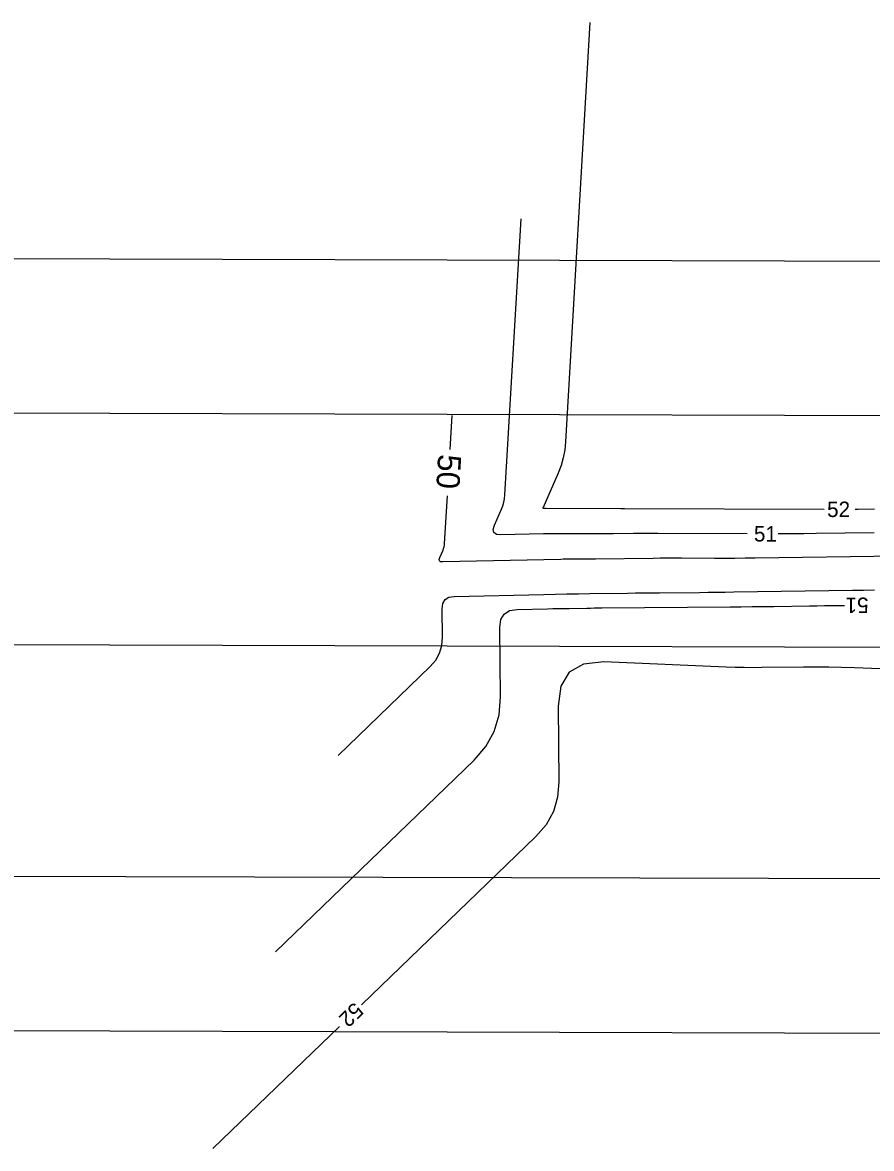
# Model space of a CAD drawing. Extents: x 2384780 to 2405861, y 547869 to 573706.
# Drawn here: x 2394571 to 2394681, y 555957.8 to 556103.7 of the extents above; entities that cross this region are included whole.
import ezdxf

# ---------------------------------------------------------------- set-up
doc = ezdxf.new("R2010")
doc.units = 0
for name, color, linetype in [('Old_Level_10', 7, 'Continuous'), ('Old_Level_60', 7, 'Continuous'), ('Old_Level_61', 7, 'Continuous'), ('Prop Buffer Zone 1', 7, 'Continuous'), ('Prop Buffer Zone 2', 7, 'Continuous')]:
    doc.layers.add(name, color=color, linetype=linetype)

msp = doc.modelspace()

# ---------------------------------------------------------------- linework, layer by layer
at = {"layer": 'Old_Level_10'}
msp.add_line((2393649.435, 556025.71), (2394796.411, 556022.42), dxfattribs=at)
at = {"layer": 'Old_Level_60'}
for points in [[(2394644.53075, 556103.664), (2394641.37375, 556049.358), (2394641.266, 556048.306), (2394641.06675, 556047.27625), (2394640.77575, 556046.26825), (2394640.39325, 556045.2825), (2394638.442, 556040.84225), (2394638.4285, 556040.79475), (2394638.43575, 556040.76125), (2394638.464, 556040.7415), (2394638.513, 556040.736), (2394638.70725, 556040.74), (2394638.749, 556040.74075), (2394638.7905, 556040.74125), (2394638.83225, 556040.7415), (2394638.87375, 556040.7415), (2394648.5125, 556040.70125), (2394648.5595, 556040.70125), (2394648.60675, 556040.7015), (2394648.65375, 556040.70175), (2394648.701, 556040.70225), (2394648.855, 556040.7045), (2394648.888, 556040.705), (2394648.921, 556040.70525), (2394648.95375, 556040.70525), (2394648.98675, 556040.70525), (2394674.8845, 556040.601)], [(2394664.90725, 556037.43025), (2394653.31075, 556037.477), (2394652.52225, 556037.47825), (2394651.73375, 556037.476), (2394650.94525, 556037.46975), (2394650.157, 556037.46025), (2394647.5815, 556037.4225), (2394647.0295, 556037.41575), (2394646.47775, 556037.4115), (2394645.92575, 556037.40975), (2394645.37375, 556037.41075), (2394641.67325, 556037.42625), (2394640.8805, 556037.427), (2394640.0875, 556037.42275), (2394639.29475, 556037.41325), (2394638.502, 556037.39875), (2394632.98475, 556037.27975), (2394632.41325, 556037.346), (2394632.08475, 556037.57475), (2394631.99925, 556037.96575), (2394632.1565, 556038.519), (2394633.0675, 556040.592), (2394633.242, 556041.04125), (2394633.3745, 556041.50075), (2394633.46525, 556041.97), (2394633.5145, 556042.44925), (2394635.59375, 556078.21725)], [(2394678.88425, 556040.60225), (2394678.9255, 556040.60275), (2394679.039, 556040.60475), (2394679.15275, 556040.607), (2394679.2665, 556040.6095), (2394681.41525, 556040.65725)], [(2394681.35875, 556037.56425), (2394673.85275, 556037.45425), (2394672.24425, 556037.4345), (2394670.63575, 556037.422), (2394669.02725, 556037.41725), (2394668.907, 556037.4175)], [(2394603.78425, 555983.24975), (2394629.5195, 556008.092), (2394631.03925, 556009.8645), (2394632.117, 556011.82175), (2394632.75325, 556013.9635), (2394632.94775, 556016.29025), (2394632.84925, 556025.299), (2394632.98075, 556026.29975), (2394633.4005, 556027.0215), (2394634.108, 556027.46425), (2394635.10375, 556027.62825), (2394639.024, 556027.71275), (2394639.7235, 556027.72725), (2394640.423, 556027.7405), (2394641.1225, 556027.7525), (2394641.82225, 556027.7635), (2394644.1075, 556027.797), (2394644.597, 556027.80375), (2394645.08675, 556027.80975), (2394645.5765, 556027.815), (2394646.06625, 556027.81925), (2394662.71125, 556027.95725), (2394664.12075, 556027.97), (2394665.5305, 556027.985), (2394666.94, 556028.00225), (2394668.3495, 556028.02175), (2394672.95425, 556028.08925), (2394673.941, 556028.103), (2394674.9275, 556028.115), (2394675.91425, 556028.1255), (2394676.901, 556028.1345), (2394677.49525, 556028.13925)], [(2394687.6695, 556019.70575), (2394678.78875, 556020.039), (2394677.141, 556020.091), (2394675.493, 556020.1235), (2394673.8445, 556020.13675), (2394672.196, 556020.13025), (2394666.81025, 556020.07775), (2394665.65625, 556020.074), (2394664.5025, 556020.085), (2394663.349, 556020.111), (2394662.19575, 556020.15175), (2394646.31275, 556020.8165), (2394643.699, 556020.55175), (2394641.8415, 556019.50725), (2394640.74, 556017.68275), (2394640.3945, 556015.07825), (2394640.5015, 556005.297), (2394640.333, 556003.281), (2394639.78175, 556001.425), (2394638.848, 555999.72925), (2394637.53125, 555998.19325), (2394614.93675, 555976.383)], [(2394612.05875, 555973.605), (2394595.6675, 555957.7825)]]:
    msp.add_lwpolyline(points, dxfattribs=at)
at = {"layer": 'Old_Level_61'}
for points in [[(2394626.399, 556048.335), (2394626.65675, 556052.77025)], [(2394684.371, 556034.534), (2394665.94525, 556034.264), (2394664.63, 556034.248), (2394663.31475, 556034.23775), (2394661.99975, 556034.234), (2394660.6845, 556034.23625), (2394656.388, 556034.2535), (2394655.46725, 556034.255), (2394654.54675, 556034.25225), (2394653.626, 556034.24525), (2394652.7055, 556034.234), (2394645.23775, 556034.1245), (2394644.79325, 556034.119), (2394644.3485, 556034.11575), (2394643.904, 556034.1145), (2394643.45925, 556034.11525), (2394642.00675, 556034.12125), (2394641.6955, 556034.1215), (2394641.3845, 556034.11975), (2394641.07325, 556034.11625), (2394640.762, 556034.1105), (2394625.4465, 556033.78025), (2394625.1815, 556033.811), (2394625.029, 556033.91725), (2394624.98925, 556034.0985), (2394625.06225, 556034.35525), (2394625.485, 556035.317), (2394625.56575, 556035.52525), (2394625.62725, 556035.73825), (2394625.6695, 556035.956), (2394625.69225, 556036.1785), (2394626.05075, 556042.345)], [(2394611.901, 556008.717), (2394623.839, 556020.24075), (2394624.544, 556021.063), (2394625.044, 556021.971), (2394625.339, 556022.9645), (2394625.42925, 556024.04375), (2394625.38925, 556027.7095), (2394625.47975, 556028.39875), (2394625.769, 556028.89625), (2394626.25675, 556029.20125), (2394626.94275, 556029.31425), (2394638.5635, 556029.56475), (2394640.05175, 556029.5955), (2394641.54, 556029.62375), (2394643.0285, 556029.6495), (2394644.517, 556029.6725), (2394649.37925, 556029.74375), (2394650.42125, 556029.75825), (2394651.46325, 556029.771), (2394652.50525, 556029.782), (2394653.54725, 556029.7915), (2394658.72675, 556029.8345), (2394659.83675, 556029.8445), (2394660.9465, 556029.85625), (2394662.0565, 556029.87), (2394663.16625, 556029.88525), (2394678.544, 556030.11075), (2394679.96575, 556030.13025), (2394681.38775, 556030.14775)]]:
    msp.add_lwpolyline(points, dxfattribs=at)
at = {"layer": 'Prop Buffer Zone 1'}
for p, q in [((2393649.521, 556055.71), (2394765.23275, 556052.50975)), ((2393649.349, 555995.71), (2394796.325, 555992.42))]:
    msp.add_line(p, q, dxfattribs=at)
at = {"layer": 'Prop Buffer Zone 2'}
for p, q in [((2393649.57825, 556075.71), (2394763.833, 556072.51375)), ((2393649.29175, 555975.71), (2394796.26775, 555972.42))]:
    msp.add_line(p, q, dxfattribs=at)

# ---------------------------------------------------------------- texts
at = {"layer": 'Old_Level_60'}
for s, rotation, p in [('52', 0.0182306, (2394675.255, 556039.59225)), ('51', 359.8188389, (2394665.77025, 556036.42575)), ('51', 180.4697167, (2394680.62075, 556029.165)), ('52', 223.9883722, (2394613.97575, 555976.84525))]:
    msp.add_text(s, height=2, rotation=rotation, dxfattribs=at).set_placement(p)
at = {"layer": 'Old_Level_61'}
msp.add_text('50', height=3, rotation=266.6728111, dxfattribs=at).set_placement((2394624.8645, 556047.785))

doc.saveas('drawing.dxf')
